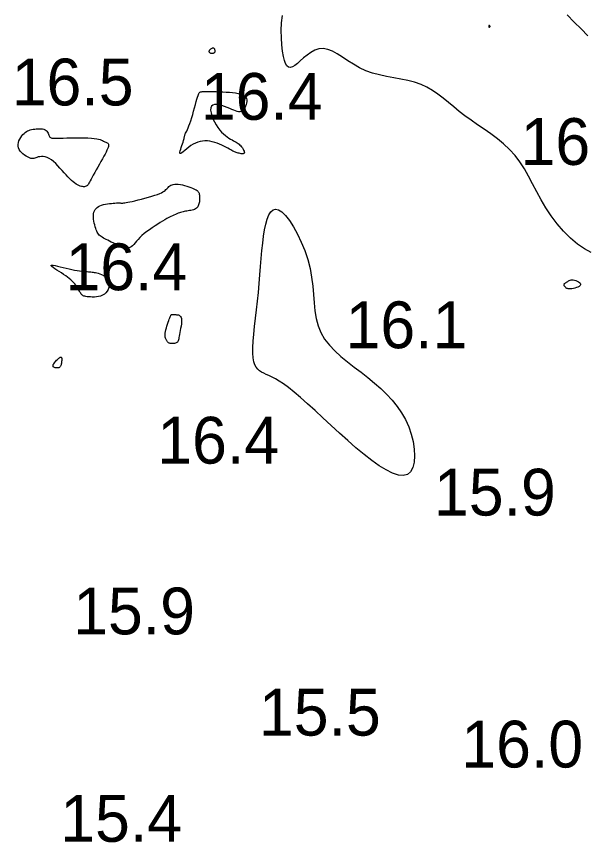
# Model space of a CAD drawing. Extents: x 3040093 to 3056816, y 408076 to 509144.
# Drawn here: x 3046237.5 to 3046298.4, y 434705.4 to 434793.7 of the extents above; entities that cross this region are included whole.
import ezdxf

# ---------------------------------------------------------------- set-up
doc = ezdxf.new("R2010")
doc.units = 0
doc.layers.add('V-CHAN-CONT-EL17', color=7, linetype='Continuous')
doc.layers.add('V-TOPO-SOUN-0610', color=7, linetype='Continuous')

msp = doc.modelspace()

# ---------------------------------------------------------------- linework, layer by layer
at = {"layer": 'V-CHAN-CONT-EL17'}
for points in [[(3046298.949, 434768.471), (3046298.221, 434768.844), (3046297.471, 434769.364), (3046296.719, 434770.005), (3046295.986, 434770.74), (3046295.29, 434771.541), (3046294.652, 434772.382), (3046294.087, 434773.239), (3046293.581, 434774.099), (3046293.117, 434774.955), (3046292.678, 434775.796), (3046292.244, 434776.615), (3046291.799, 434777.401), (3046291.325, 434778.148), (3046290.802, 434778.844), (3046290.22, 434779.485), (3046289.585, 434780.076), (3046288.912, 434780.626), (3046288.215, 434781.144), (3046287.507, 434781.637), (3046286.802, 434782.116), (3046286.113, 434782.588), (3046285.454, 434783.062), (3046284.834, 434783.544), (3046284.248, 434784.027), (3046283.681, 434784.502), (3046283.124, 434784.959), (3046282.564, 434785.389), (3046281.991, 434785.783), (3046281.392, 434786.131), (3046280.756, 434786.423), (3046280.074, 434786.655), (3046279.356, 434786.839), (3046278.61, 434786.992), (3046277.849, 434787.131), (3046277.082, 434787.273), (3046276.322, 434787.436), (3046275.58, 434787.635), (3046274.865, 434787.89), (3046274.187, 434788.208), (3046273.545, 434788.572), (3046272.937, 434788.955), (3046272.36, 434789.331), (3046271.811, 434789.676), (3046271.288, 434789.961), (3046270.787, 434790.162), (3046270.306, 434790.253), (3046269.843, 434790.216), (3046269.4, 434790.07), (3046268.978, 434789.843), (3046268.58, 434789.561), (3046268.207, 434789.253), (3046267.862, 434788.946), (3046267.547, 434788.668), (3046267.263, 434788.445), (3046267.013, 434788.302), (3046266.794, 434788.246), (3046266.603, 434788.281), (3046266.438, 434788.413), (3046266.295, 434788.644), (3046266.172, 434788.979), (3046266.066, 434789.422), (3046265.974, 434789.977), (3046265.896, 434790.642), (3046265.841, 434791.39), (3046265.823, 434792.188), (3046265.853, 434793.002), (3046265.944, 434793.8)], [(3046296.381, 434793.846), (3046297.127, 434793.09), (3046297.866, 434792.35), (3046298.587, 434791.617)]]:
    msp.add_lwpolyline(points, dxfattribs=at)
for points in [[(3046288.065, 434792.548), (3046288.075, 434792.551), (3046288.086, 434792.557), (3046288.096, 434792.563), (3046288.105, 434792.571), (3046288.114, 434792.579), (3046288.122, 434792.588), (3046288.128, 434792.597), (3046288.133, 434792.605), (3046288.136, 434792.614), (3046288.137, 434792.622), (3046288.137, 434792.631), (3046288.134, 434792.64), (3046288.131, 434792.649), (3046288.125, 434792.658), (3046288.117, 434792.668), (3046288.108, 434792.679), (3046288.098, 434792.689), (3046288.086, 434792.699), (3046288.074, 434792.708), (3046288.062, 434792.715), (3046288.05, 434792.719), (3046288.039, 434792.721), (3046288.029, 434792.718), (3046288.02, 434792.711), (3046288.012, 434792.701), (3046288.007, 434792.687), (3046288.002, 434792.672), (3046287.999, 434792.655), (3046287.998, 434792.638), (3046287.998, 434792.621), (3046287.999, 434792.605), (3046288.002, 434792.591), (3046288.007, 434792.579), (3046288.012, 434792.568), (3046288.019, 434792.559), (3046288.026, 434792.553), (3046288.035, 434792.548), (3046288.044, 434792.546), (3046288.054, 434792.546)], [(3046258.212, 434790.137), (3046258.259, 434790.188), (3046258.312, 434790.236), (3046258.37, 434790.277), (3046258.429, 434790.309), (3046258.488, 434790.328), (3046258.545, 434790.332), (3046258.596, 434790.317), (3046258.64, 434790.283), (3046258.676, 434790.233), (3046258.703, 434790.17), (3046258.721, 434790.099), (3046258.729, 434790.025), (3046258.726, 434789.952), (3046258.712, 434789.884), (3046258.686, 434789.826), (3046258.648, 434789.781), (3046258.601, 434789.748), (3046258.546, 434789.728), (3046258.486, 434789.718), (3046258.424, 434789.718), (3046258.363, 434789.726), (3046258.305, 434789.741), (3046258.254, 434789.763), (3046258.21, 434789.789), (3046258.175, 434789.821), (3046258.15, 434789.856), (3046258.134, 434789.896), (3046258.128, 434789.939), (3046258.133, 434789.985), (3046258.148, 434790.033), (3046258.175, 434790.084)], [(3046255.567, 434781.118), (3046255.612, 434781.208), (3046255.666, 434781.313), (3046255.73, 434781.438), (3046255.802, 434781.589), (3046255.882, 434781.771), (3046255.968, 434781.987), (3046256.061, 434782.244), (3046256.16, 434782.542), (3046256.262, 434782.872), (3046256.365, 434783.223), (3046256.466, 434783.581), (3046256.565, 434783.935), (3046256.657, 434784.272), (3046256.742, 434784.581), (3046256.816, 434784.848), (3046256.878, 434785.065), (3046256.931, 434785.234), (3046256.976, 434785.363), (3046257.016, 434785.458), (3046257.054, 434785.524), (3046257.092, 434785.568), (3046257.134, 434785.597), (3046257.181, 434785.616), (3046257.237, 434785.631), (3046257.306, 434785.644), (3046257.393, 434785.653), (3046257.502, 434785.66), (3046257.638, 434785.665), (3046257.805, 434785.667), (3046258.009, 434785.668), (3046258.254, 434785.666), (3046258.541, 434785.663), (3046258.864, 434785.656), (3046259.211, 434785.646), (3046259.571, 434785.632), (3046259.935, 434785.612), (3046260.292, 434785.586), (3046260.63, 434785.553), (3046260.94, 434785.511), (3046261.213, 434785.46), (3046261.448, 434785.399), (3046261.647, 434785.327), (3046261.81, 434785.242), (3046261.938, 434785.145), (3046262.034, 434785.033), (3046262.099, 434784.906), (3046262.133, 434784.763), (3046262.138, 434784.604), (3046262.117, 434784.435), (3046262.074, 434784.262), (3046262.011, 434784.092), (3046261.932, 434783.932), (3046261.839, 434783.788), (3046261.736, 434783.668), (3046261.626, 434783.577), (3046261.512, 434783.521), (3046261.39, 434783.498), (3046261.258, 434783.504), (3046261.111, 434783.536), (3046260.947, 434783.59), (3046260.763, 434783.663), (3046260.554, 434783.751), (3046260.317, 434783.851), (3046260.052, 434783.957), (3046259.768, 434784.061), (3046259.477, 434784.153), (3046259.193, 434784.224), (3046258.927, 434784.263), (3046258.692, 434784.261), (3046258.5, 434784.208), (3046258.364, 434784.093), (3046258.292, 434783.911), (3046258.281, 434783.673), (3046258.323, 434783.39), (3046258.409, 434783.078), (3046258.533, 434782.749), (3046258.686, 434782.418), (3046258.862, 434782.099), (3046259.051, 434781.804), (3046259.248, 434781.545), (3046259.449, 434781.32), (3046259.651, 434781.127), (3046259.851, 434780.961), (3046260.047, 434780.819), (3046260.236, 434780.696), (3046260.415, 434780.59), (3046260.581, 434780.496), (3046260.733, 434780.41), (3046260.87, 434780.33), (3046260.996, 434780.254), (3046261.112, 434780.18), (3046261.218, 434780.104), (3046261.318, 434780.025), (3046261.412, 434779.939), (3046261.502, 434779.845), (3046261.589, 434779.742), (3046261.671, 434779.632), (3046261.744, 434779.519), (3046261.805, 434779.408), (3046261.851, 434779.303), (3046261.877, 434779.209), (3046261.882, 434779.129), (3046261.861, 434779.067), (3046261.813, 434779.027), (3046261.741, 434779.007), (3046261.65, 434779.004), (3046261.547, 434779.014), (3046261.435, 434779.034), (3046261.32, 434779.062), (3046261.208, 434779.093), (3046261.103, 434779.126), (3046261.008, 434779.158), (3046260.921, 434779.189), (3046260.837, 434779.223), (3046260.751, 434779.262), (3046260.657, 434779.307), (3046260.551, 434779.361), (3046260.427, 434779.427), (3046260.282, 434779.506), (3046260.111, 434779.599), (3046259.916, 434779.704), (3046259.701, 434779.814), (3046259.47, 434779.927), (3046259.226, 434780.036), (3046258.972, 434780.138), (3046258.713, 434780.228), (3046258.451, 434780.3), (3046258.19, 434780.352), (3046257.93, 434780.381), (3046257.673, 434780.386), (3046257.417, 434780.367), (3046257.163, 434780.323), (3046256.913, 434780.254), (3046256.665, 434780.157), (3046256.421, 434780.033), (3046256.181, 434779.882), (3046255.949, 434779.715), (3046255.731, 434779.543), (3046255.532, 434779.379), (3046255.357, 434779.233), (3046255.21, 434779.119), (3046255.097, 434779.048), (3046255.023, 434779.031), (3046254.991, 434779.078), (3046254.994, 434779.18), (3046255.026, 434779.324), (3046255.08, 434779.499), (3046255.146, 434779.693), (3046255.219, 434779.894), (3046255.289, 434780.09), (3046255.35, 434780.269), (3046255.396, 434780.421), (3046255.428, 434780.548), (3046255.45, 434780.655), (3046255.465, 434780.746), (3046255.478, 434780.826), (3046255.491, 434780.898), (3046255.508, 434780.968), (3046255.532, 434781.04)], [(3046239.485, 434781.654), (3046239.658, 434781.675), (3046239.833, 434781.688), (3046240.005, 434781.691), (3046240.171, 434781.683), (3046240.328, 434781.661), (3046240.47, 434781.624), (3046240.595, 434781.569), (3046240.699, 434781.497), (3046240.785, 434781.411), (3046240.855, 434781.314), (3046240.913, 434781.213), (3046240.961, 434781.11), (3046241.002, 434781.012), (3046241.04, 434780.922), (3046241.076, 434780.845), (3046241.116, 434780.785), (3046241.166, 434780.74), (3046241.235, 434780.709), (3046241.332, 434780.69), (3046241.464, 434780.68), (3046241.641, 434780.677), (3046241.87, 434780.681), (3046242.159, 434780.688), (3046242.515, 434780.697), (3046242.922, 434780.706), (3046243.366, 434780.713), (3046243.829, 434780.718), (3046244.294, 434780.719), (3046244.745, 434780.714), (3046245.165, 434780.702), (3046245.538, 434780.681), (3046245.85, 434780.651), (3046246.106, 434780.613), (3046246.313, 434780.568), (3046246.481, 434780.52), (3046246.616, 434780.47), (3046246.726, 434780.42), (3046246.821, 434780.372), (3046246.907, 434780.329), (3046246.992, 434780.292), (3046247.073, 434780.258), (3046247.15, 434780.226), (3046247.22, 434780.191), (3046247.281, 434780.153), (3046247.33, 434780.107), (3046247.365, 434780.051), (3046247.384, 434779.983), (3046247.385, 434779.9), (3046247.367, 434779.8), (3046247.331, 434779.681), (3046247.276, 434779.542), (3046247.202, 434779.381), (3046247.111, 434779.196), (3046247, 434778.985), (3046246.871, 434778.747), (3046246.724, 434778.482), (3046246.564, 434778.196), (3046246.396, 434777.897), (3046246.224, 434777.593), (3046246.055, 434777.293), (3046245.894, 434777.006), (3046245.746, 434776.738), (3046245.615, 434776.498), (3046245.507, 434776.293), (3046245.417, 434776.12), (3046245.343, 434775.977), (3046245.279, 434775.86), (3046245.222, 434775.766), (3046245.167, 434775.69), (3046245.111, 434775.63), (3046245.048, 434775.582), (3046244.975, 434775.543), (3046244.893, 434775.514), (3046244.801, 434775.496), (3046244.699, 434775.491), (3046244.589, 434775.498), (3046244.47, 434775.52), (3046244.342, 434775.558), (3046244.207, 434775.613), (3046244.063, 434775.686), (3046243.912, 434775.778), (3046243.753, 434775.889), (3046243.586, 434776.02), (3046243.41, 434776.171), (3046243.227, 434776.342), (3046243.034, 434776.535), (3046242.833, 434776.749), (3046242.623, 434776.984), (3046242.406, 434777.232), (3046242.183, 434777.485), (3046241.957, 434777.734), (3046241.728, 434777.972), (3046241.499, 434778.188), (3046241.271, 434778.374), (3046241.045, 434778.522), (3046240.824, 434778.625), (3046240.609, 434778.689), (3046240.403, 434778.718), (3046240.209, 434778.72), (3046240.028, 434778.701), (3046239.863, 434778.669), (3046239.716, 434778.628), (3046239.589, 434778.586), (3046239.483, 434778.549), (3046239.394, 434778.519), (3046239.316, 434778.498), (3046239.242, 434778.489), (3046239.166, 434778.492), (3046239.082, 434778.51), (3046238.985, 434778.545), (3046238.867, 434778.599), (3046238.726, 434778.672), (3046238.568, 434778.765), (3046238.401, 434778.875), (3046238.234, 434779.002), (3046238.076, 434779.143), (3046237.936, 434779.298), (3046237.822, 434779.464), (3046237.743, 434779.641), (3046237.705, 434779.827), (3046237.706, 434780.018), (3046237.741, 434780.21), (3046237.803, 434780.401), (3046237.887, 434780.585), (3046237.989, 434780.759), (3046238.102, 434780.919), (3046238.222, 434781.062), (3046238.344, 434781.185), (3046238.468, 434781.289), (3046238.596, 434781.376), (3046238.728, 434781.447), (3046238.865, 434781.506), (3046239.008, 434781.554), (3046239.159, 434781.593), (3046239.318, 434781.626)], [(3046245.812, 434772.775), (3046245.868, 434772.925), (3046245.945, 434773.059), (3046246.042, 434773.177), (3046246.159, 434773.281), (3046246.296, 434773.372), (3046246.453, 434773.451), (3046246.63, 434773.518), (3046246.825, 434773.575), (3046247.033, 434773.622), (3046247.249, 434773.66), (3046247.465, 434773.691), (3046247.675, 434773.715), (3046247.873, 434773.732), (3046248.054, 434773.744), (3046248.209, 434773.752), (3046248.336, 434773.757), (3046248.436, 434773.758), (3046248.516, 434773.757), (3046248.58, 434773.755), (3046248.632, 434773.752), (3046248.679, 434773.749), (3046248.725, 434773.746), (3046248.774, 434773.744), (3046248.832, 434773.744), (3046248.904, 434773.748), (3046248.995, 434773.756), (3046249.109, 434773.771), (3046249.251, 434773.794), (3046249.426, 434773.826), (3046249.64, 434773.87), (3046249.896, 434773.926), (3046250.197, 434773.996), (3046250.533, 434774.078), (3046250.892, 434774.169), (3046251.262, 434774.267), (3046251.629, 434774.369), (3046251.983, 434774.472), (3046252.31, 434774.575), (3046252.597, 434774.674), (3046252.837, 434774.767), (3046253.032, 434774.855), (3046253.19, 434774.94), (3046253.317, 434775.021), (3046253.421, 434775.1), (3046253.508, 434775.179), (3046253.586, 434775.257), (3046253.662, 434775.336), (3046253.742, 434775.417), (3046253.829, 434775.497), (3046253.925, 434775.572), (3046254.033, 434775.64), (3046254.155, 434775.698), (3046254.293, 434775.743), (3046254.45, 434775.77), (3046254.629, 434775.779), (3046254.829, 434775.765), (3046255.046, 434775.732), (3046255.274, 434775.683), (3046255.506, 434775.623), (3046255.736, 434775.554), (3046255.957, 434775.48), (3046256.162, 434775.405), (3046256.346, 434775.333), (3046256.503, 434775.266), (3046256.635, 434775.203), (3046256.744, 434775.142), (3046256.832, 434775.081), (3046256.904, 434775.017), (3046256.96, 434774.949), (3046257.004, 434774.875), (3046257.038, 434774.792), (3046257.065, 434774.699), (3046257.085, 434774.597), (3046257.099, 434774.488), (3046257.106, 434774.373), (3046257.108, 434774.254), (3046257.104, 434774.133), (3046257.094, 434774.012), (3046257.079, 434773.891), (3046257.059, 434773.773), (3046257.033, 434773.659), (3046256.999, 434773.551), (3046256.956, 434773.448), (3046256.903, 434773.353), (3046256.838, 434773.266), (3046256.76, 434773.19), (3046256.667, 434773.124), (3046256.56, 434773.07), (3046256.44, 434773.027), (3046256.31, 434772.991), (3046256.172, 434772.962), (3046256.029, 434772.938), (3046255.884, 434772.916), (3046255.739, 434772.895), (3046255.598, 434772.873), (3046255.462, 434772.847), (3046255.33, 434772.818), (3046255.2, 434772.785), (3046255.07, 434772.746), (3046254.938, 434772.703), (3046254.803, 434772.654), (3046254.663, 434772.598), (3046254.515, 434772.535), (3046254.358, 434772.465), (3046254.19, 434772.387), (3046254.011, 434772.298), (3046253.819, 434772.199), (3046253.613, 434772.087), (3046253.391, 434771.961), (3046253.153, 434771.821), (3046252.897, 434771.665), (3046252.623, 434771.492), (3046252.337, 434771.305), (3046252.045, 434771.107), (3046251.753, 434770.9), (3046251.469, 434770.688), (3046251.197, 434770.474), (3046250.945, 434770.26), (3046250.72, 434770.05), (3046250.525, 434769.847), (3046250.356, 434769.655), (3046250.206, 434769.477), (3046250.068, 434769.317), (3046249.937, 434769.18), (3046249.804, 434769.07), (3046249.664, 434768.99), (3046249.51, 434768.945), (3046249.336, 434768.936), (3046249.145, 434768.961), (3046248.941, 434769.013), (3046248.728, 434769.086), (3046248.509, 434769.176), (3046248.289, 434769.275), (3046248.071, 434769.38), (3046247.859, 434769.483), (3046247.658, 434769.582), (3046247.467, 434769.674), (3046247.287, 434769.762), (3046247.119, 434769.846), (3046246.963, 434769.928), (3046246.82, 434770.007), (3046246.69, 434770.086), (3046246.574, 434770.165), (3046246.472, 434770.245), (3046246.382, 434770.329), (3046246.303, 434770.419), (3046246.232, 434770.517), (3046246.168, 434770.626), (3046246.11, 434770.748), (3046246.054, 434770.886), (3046246, 434771.041), (3046245.946, 434771.216), (3046245.894, 434771.406), (3046245.847, 434771.608), (3046245.808, 434771.815), (3046245.778, 434772.024), (3046245.761, 434772.229), (3046245.76, 434772.425), (3046245.776, 434772.609)], [(3046263.469, 434765.136), (3046263.547, 434766.057), (3046263.62, 434766.958), (3046263.692, 434767.83), (3046263.767, 434768.667), (3046263.849, 434769.46), (3046263.942, 434770.202), (3046264.05, 434770.884), (3046264.178, 434771.499), (3046264.329, 434772.033), (3046264.505, 434772.473), (3046264.71, 434772.807), (3046264.946, 434773.02), (3046265.218, 434773.1), (3046265.528, 434773.034), (3046265.878, 434772.807), (3046266.27, 434772.414), (3046266.69, 434771.87), (3046267.122, 434771.2), (3046267.55, 434770.425), (3046267.958, 434769.571), (3046268.33, 434768.659), (3046268.649, 434767.714), (3046268.9, 434766.757), (3046269.074, 434765.81), (3046269.188, 434764.879), (3046269.269, 434763.97), (3046269.341, 434763.086), (3046269.43, 434762.233), (3046269.562, 434761.415), (3046269.762, 434760.635), (3046270.055, 434759.899), (3046270.459, 434759.209), (3046270.964, 434758.56), (3046271.55, 434757.943), (3046272.201, 434757.352), (3046272.898, 434756.778), (3046273.622, 434756.215), (3046274.356, 434755.655), (3046275.081, 434755.089), (3046275.781, 434754.512), (3046276.449, 434753.919), (3046277.077, 434753.307), (3046277.662, 434752.672), (3046278.196, 434752.012), (3046278.675, 434751.322), (3046279.092, 434750.6), (3046279.442, 434749.842), (3046279.719, 434749.051), (3046279.919, 434748.247), (3046280.039, 434747.46), (3046280.074, 434746.717), (3046280.022, 434746.046), (3046279.879, 434745.474), (3046279.641, 434745.029), (3046279.304, 434744.74), (3046278.867, 434744.625), (3046278.338, 434744.677), (3046277.728, 434744.88), (3046277.046, 434745.217), (3046276.303, 434745.672), (3046275.509, 434746.23), (3046274.674, 434746.874), (3046273.81, 434747.588), (3046272.925, 434748.356), (3046272.033, 434749.158), (3046271.145, 434749.974), (3046270.275, 434750.784), (3046269.434, 434751.566), (3046268.635, 434752.302), (3046267.89, 434752.97), (3046267.212, 434753.551), (3046266.609, 434754.03), (3046266.078, 434754.415), (3046265.61, 434754.721), (3046265.199, 434754.962), (3046264.837, 434755.151), (3046264.515, 434755.302), (3046264.227, 434755.431), (3046263.966, 434755.55), (3046263.724, 434755.674), (3046263.503, 434755.816), (3046263.306, 434755.986), (3046263.136, 434756.198), (3046262.995, 434756.463), (3046262.887, 434756.793), (3046262.814, 434757.202), (3046262.779, 434757.7), (3046262.783, 434758.296), (3046262.82, 434758.98), (3046262.886, 434759.74), (3046262.971, 434760.562), (3046263.07, 434761.433), (3046263.176, 434762.338), (3046263.282, 434763.266), (3046263.381, 434764.203)], [(3046242.337, 434766.273), (3046242.093, 434766.432), (3046241.856, 434766.585), (3046241.639, 434766.729), (3046241.455, 434766.857), (3046241.317, 434766.964), (3046241.238, 434767.045), (3046241.232, 434767.095), (3046241.307, 434767.11), (3046241.455, 434767.095), (3046241.663, 434767.056), (3046241.918, 434766.998), (3046242.208, 434766.927), (3046242.52, 434766.85), (3046242.841, 434766.771), (3046243.159, 434766.698), (3046243.462, 434766.635), (3046243.749, 434766.582), (3046244.018, 434766.538), (3046244.269, 434766.502), (3046244.501, 434766.473), (3046244.714, 434766.45), (3046244.906, 434766.432), (3046245.079, 434766.417), (3046245.231, 434766.405), (3046245.366, 434766.395), (3046245.491, 434766.384), (3046245.609, 434766.372), (3046245.726, 434766.357), (3046245.847, 434766.338), (3046245.976, 434766.312), (3046246.12, 434766.28), (3046246.28, 434766.238), (3046246.452, 434766.186), (3046246.629, 434766.121), (3046246.804, 434766.041), (3046246.97, 434765.944), (3046247.121, 434765.829), (3046247.249, 434765.692), (3046247.347, 434765.532), (3046247.409, 434765.348), (3046247.437, 434765.147), (3046247.43, 434764.936), (3046247.39, 434764.723), (3046247.319, 434764.514), (3046247.216, 434764.319), (3046247.085, 434764.144), (3046246.925, 434763.998), (3046246.739, 434763.885), (3046246.532, 434763.803), (3046246.312, 434763.748), (3046246.086, 434763.716), (3046245.859, 434763.702), (3046245.639, 434763.701), (3046245.434, 434763.71), (3046245.248, 434763.724), (3046245.088, 434763.739), (3046244.952, 434763.757), (3046244.837, 434763.779), (3046244.74, 434763.807), (3046244.656, 434763.842), (3046244.584, 434763.888), (3046244.519, 434763.945), (3046244.458, 434764.017), (3046244.399, 434764.102), (3046244.34, 434764.202), (3046244.278, 434764.312), (3046244.212, 434764.433), (3046244.14, 434764.56), (3046244.062, 434764.693), (3046243.974, 434764.83), (3046243.876, 434764.967), (3046243.765, 434765.105), (3046243.642, 434765.243), (3046243.504, 434765.382), (3046243.352, 434765.522), (3046243.184, 434765.665), (3046242.999, 434765.81), (3046242.796, 434765.96), (3046242.575, 434766.114)], [(3046296.116, 434764.833), (3046296.09, 434764.875), (3046296.068, 434764.915), (3046296.05, 434764.954), (3046296.037, 434764.99), (3046296.03, 434765.023), (3046296.029, 434765.053), (3046296.034, 434765.08), (3046296.045, 434765.103), (3046296.064, 434765.124), (3046296.089, 434765.145), (3046296.121, 434765.165), (3046296.158, 434765.188), (3046296.202, 434765.214), (3046296.251, 434765.245), (3046296.306, 434765.282), (3046296.366, 434765.326), (3046296.433, 434765.374), (3046296.507, 434765.422), (3046296.589, 434765.467), (3046296.68, 434765.505), (3046296.782, 434765.532), (3046296.896, 434765.545), (3046297.022, 434765.539), (3046297.159, 434765.514), (3046297.302, 434765.47), (3046297.441, 434765.411), (3046297.569, 434765.34), (3046297.677, 434765.26), (3046297.757, 434765.175), (3046297.801, 434765.088), (3046297.8, 434765.002), (3046297.749, 434764.919), (3046297.654, 434764.843), (3046297.526, 434764.773), (3046297.373, 434764.711), (3046297.207, 434764.659), (3046297.036, 434764.617), (3046296.87, 434764.587), (3046296.718, 434764.571), (3046296.589, 434764.568), (3046296.482, 434764.578), (3046296.394, 434764.598), (3046296.322, 434764.627), (3046296.264, 434764.662), (3046296.217, 434764.703), (3046296.179, 434764.746), (3046296.146, 434764.79)], [(3046253.567, 434759.09), (3046253.528, 434759.157), (3046253.49, 434759.232), (3046253.457, 434759.32), (3046253.431, 434759.421), (3046253.415, 434759.538), (3046253.412, 434759.673), (3046253.424, 434759.829), (3046253.453, 434760.005), (3046253.496, 434760.197), (3046253.551, 434760.399), (3046253.613, 434760.605), (3046253.678, 434760.807), (3046253.745, 434761.001), (3046253.809, 434761.179), (3046253.866, 434761.336), (3046253.914, 434761.466), (3046253.954, 434761.571), (3046253.988, 434761.654), (3046254.018, 434761.717), (3046254.045, 434761.764), (3046254.071, 434761.797), (3046254.097, 434761.818), (3046254.127, 434761.832), (3046254.16, 434761.84), (3046254.198, 434761.844), (3046254.242, 434761.844), (3046254.292, 434761.841), (3046254.348, 434761.836), (3046254.412, 434761.83), (3046254.483, 434761.823), (3046254.562, 434761.817), (3046254.649, 434761.811), (3046254.741, 434761.801), (3046254.833, 434761.783), (3046254.923, 434761.751), (3046255.005, 434761.702), (3046255.075, 434761.63), (3046255.13, 434761.53), (3046255.166, 434761.399), (3046255.179, 434761.232), (3046255.173, 434761.037), (3046255.151, 434760.82), (3046255.118, 434760.59), (3046255.078, 434760.355), (3046255.034, 434760.122), (3046254.99, 434759.901), (3046254.952, 434759.697), (3046254.92, 434759.519), (3046254.895, 434759.364), (3046254.871, 434759.233), (3046254.847, 434759.121), (3046254.82, 434759.028), (3046254.786, 434758.951), (3046254.742, 434758.889), (3046254.685, 434758.838), (3046254.613, 434758.798), (3046254.529, 434758.768), (3046254.436, 434758.746), (3046254.339, 434758.733), (3046254.24, 434758.727), (3046254.143, 434758.728), (3046254.052, 434758.735), (3046253.97, 434758.747), (3046253.901, 434758.765), (3046253.842, 434758.788), (3046253.792, 434758.816), (3046253.749, 434758.849), (3046253.711, 434758.887), (3046253.676, 434758.93), (3046253.642, 434758.978), (3046253.606, 434759.031)], [(3046241.969, 434756.125), (3046241.877, 434756.118), (3046241.781, 434756.123), (3046241.687, 434756.139), (3046241.6, 434756.167), (3046241.528, 434756.207), (3046241.474, 434756.258), (3046241.445, 434756.322), (3046241.445, 434756.397), (3046241.471, 434756.482), (3046241.518, 434756.573), (3046241.582, 434756.668), (3046241.657, 434756.765), (3046241.741, 434756.859), (3046241.827, 434756.95), (3046241.911, 434757.033), (3046241.99, 434757.107), (3046242.062, 434757.17), (3046242.127, 434757.221), (3046242.185, 434757.258), (3046242.236, 434757.282), (3046242.279, 434757.29), (3046242.314, 434757.281), (3046242.34, 434757.255), (3046242.359, 434757.211), (3046242.37, 434757.151), (3046242.374, 434757.078), (3046242.373, 434756.996), (3046242.367, 434756.907), (3046242.358, 434756.814), (3046242.346, 434756.72), (3046242.333, 434756.628), (3046242.319, 434756.541), (3046242.302, 434756.46), (3046242.282, 434756.386), (3046242.255, 434756.32), (3046242.22, 434756.261), (3046242.176, 434756.212), (3046242.121, 434756.172), (3046242.052, 434756.143)]]:
    msp.add_lwpolyline(points, close=True, dxfattribs=at)

# ---------------------------------------------------------------- texts
at = {"layer": 'V-TOPO-SOUN-0610'}
for s, p in [('16.5 ', (3046237.033, 434784.18)), ('16.4 ', (3046257.233, 434782.64)), ('16.6 ', (3046291.393, 434777.82)), ('16.4 ', (3046242.773, 434764.43)), ('16.1 ', (3046272.693, 434758.23)), ('16.4 ', (3046252.583, 434745.9)), ('15.9 ', (3046282.143, 434740.35)), ('15.9 ', (3046243.593, 434727.65)), ('15.5 ', (3046263.443, 434716.83)), ('16.0 ', (3046285.063, 434713.42)), ('15.4 ', (3046242.213, 434705.48))]:
    msp.add_text(s, height=5, dxfattribs=at).set_placement(p)

doc.saveas('drawing.dxf')
